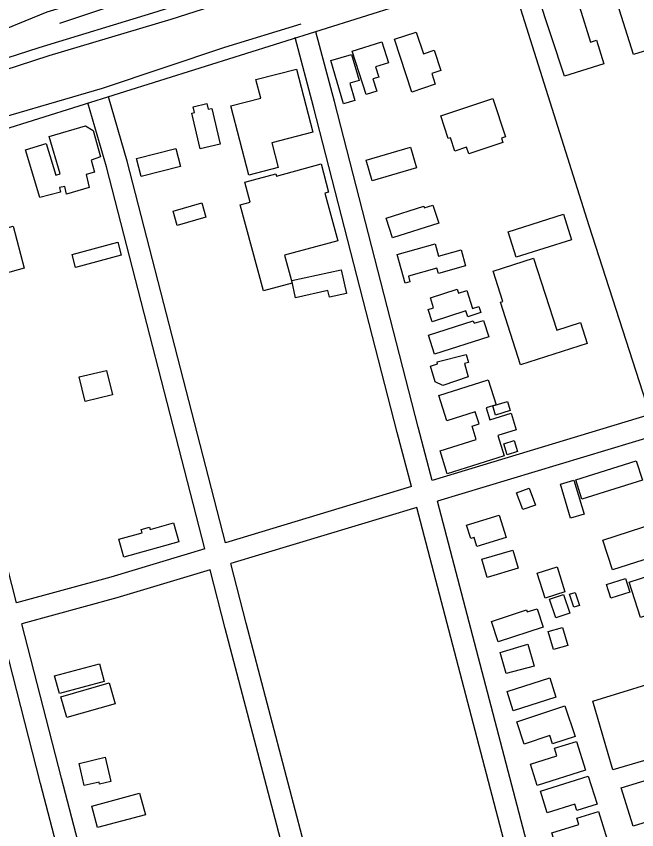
# Model space of a CAD drawing. Extents: x 3651524 to 3689615, y 505651 to 531377.
# Drawn here: x 3675805 to 3676666, y 512809 to 513939 of the extents above; entities that cross this region are included whole.
import ezdxf

# ---------------------------------------------------------------- set-up
doc = ezdxf.new("R2010")
doc.units = 0
for name, color, linetype in [('V-BLDG-OTLN', 7, 'Continuous'), ('V-RAIL-TRAK', 7, 'Continuous'), ('V-ROAD-CNTR', 7, 'Continuous'), ('V-SITE-OTLN', 7, 'Continuous'), ('V-TOPO-SHOR', 7, 'Continuous')]:
    doc.layers.add(name, color=color, linetype=linetype)

msp = doc.modelspace()

# ---------------------------------------------------------------- linework, layer by layer
at = {"layer": 'V-BLDG-OTLN'}
for points in [[(3676765.527, 513976.018), (3676777.858, 513936.858), (3676704.024, 513913.611), (3676708.159, 513900.477), (3676662.075, 513885.969), (3676634.165, 513974.617), (3676613.967, 513968.26), (3676616.144, 513961.342), (3676586.798, 513952.101), (3676602.152, 513903.334), (3676610.5, 513905.964), (3676620.879, 513872.997), (3676566.237, 513855.794), (3676528.83, 513969.733), (3676625.272, 513998.253), (3676627.498, 513988.257), (3676728.039, 514019.911), (3676743.995, 513969.237)], [(3676354.121, 513833.942), (3676329.842, 513907.15), (3676360.163, 513917.205), (3676370.19, 513886.969), (3676385.077, 513891.904), (3676394.311, 513864.052), (3676381.636, 513859.847), (3676386.649, 513844.729)], [(3676290.535, 513830.368), (3676271.136, 513890.512), (3676312.285, 513903.783), (3676321.705, 513874.568), (3676303.507, 513868.697), (3676307.994, 513854.789), (3676299.773, 513852.136), (3676305.262, 513835.118)], [(3676270.133, 513885.892), (3676280.661, 513850.009), (3676267.87, 513846.255), (3676274.888, 513822.334), (3676259.17, 513817.722), (3676241.622, 513877.523)], [(3676193.689, 513865.79), (3676216.379, 513778.03), (3676159.383, 513763.294), (3676168.249, 513729), (3676127.594, 513718.49), (3676102.719, 513814.695), (3676144.203, 513825.42), (3676137.523, 513851.268)], [(3676413.958, 513751.791), (3676407.779, 513770.444), (3676404.727, 513769.432), (3676394.295, 513800.928), (3676466.544, 513824.867), (3676484.226, 513771.501), (3676478.709, 513769.672), (3676480.677, 513763.732), (3676433.229, 513748.012), (3676430.184, 513757.167)], [(3676076.199, 513811.176), (3676087.709, 513761.637), (3676059.797, 513755.151), (3676048.283, 513804.688), (3676051.916, 513805.53), (3676050.055, 513813.544), (3676069.111, 513817.97), (3676070.975, 513809.96)], [(3675837.224, 513687.467), (3675817.256, 513753.593), (3675846.029, 513762.278), (3675859.318, 513718.263), (3675865.454, 513720.12), (3675850.071, 513772.101), (3675900.872, 513787.123), (3675911.251, 513780.288), (3675921.44, 513744.139), (3675908.507, 513739.216), (3675913.371, 513722.686), (3675901.493, 513719.287), (3675905.816, 513701.227), (3675874.307, 513691.987), (3675871.92, 513702.821), (3675864.483, 513701.275), (3675866.13, 513694.692)], [(3676360.707, 513728.568), (3676298.733, 513710.593), (3676290.443, 513739.175), (3676352.417, 513757.148)], [(3676032.706, 513730.69), (3675977.987, 513716.698), (3675971.59, 513741.721), (3676026.306, 513755.71)], [(3676148.031, 513557.597), (3676115.597, 513677.389), (3676129.417, 513681.13), (3676121.982, 513708.582), (3676165.001, 513720.229), (3676165.816, 513717.214), (3676227.889, 513734.022), (3676238.479, 513694.911), (3676233.387, 513693.531), (3676251.273, 513627.475), (3676177.16, 513607.407), (3676187.703, 513568.341)], [(3676068.02, 513660.192), (3676028.247, 513648.524), (3676022.437, 513668.32), (3676062.209, 513679.99)], [(3676391.421, 513652.006), (3676327.083, 513631.288), (3676318.252, 513658.717), (3676370.515, 513675.548), (3676371.277, 513673.178), (3676383.375, 513677)], [(3676575.938, 513628.8), (3676499.019, 513604.58), (3676487.878, 513639.964), (3676564.797, 513664.181)], [(3675800.063, 513647.484), (3675815.534, 513589.142), (3675787.161, 513581.618), (3675771.707, 513639.964)], [(3675950.356, 513607.206), (3675886.849, 513590.277), (3675882.012, 513608.42), (3675945.518, 513625.347)], [(3676428.793, 513592.309), (3676391.057, 513581.811), (3676388.96, 513589.345), (3676349.321, 513578.317), (3676351.489, 513570.518), (3676344.807, 513568.658), (3676333.772, 513608.324), (3676386.375, 513622.957), (3676391.071, 513606.067), (3676422.53, 513614.82)], [(3676588.308, 513513.739), (3676597.589, 513484.801), (3676505.145, 513455.15), (3676477.237, 513542.157), (3676480.388, 513543.169), (3676466.872, 513585.311), (3676523.257, 513603.395), (3676555.427, 513503.194)], [(3676255.729, 513587.164), (3676263.061, 513554.12), (3676239.562, 513548.907), (3676237.522, 513558.097), (3676192.485, 513548.107), (3676187.209, 513571.966)], [(3676379.832, 513548.148), (3676417.126, 513560.045), (3676418.91, 513554.451), (3676430.507, 513558.15), (3676438.495, 513533.107), (3676447.309, 513535.919), (3676449.951, 513527.637), (3676431.693, 513521.812), (3676429.129, 513529.853), (3676382.254, 513514.9), (3676376.854, 513531.831), (3676384.28, 513534.203)], [(3676461, 513493.927), (3676385.474, 513469.685), (3676376.987, 513496.124), (3676439.398, 513516.156), (3676440.512, 513512.682), (3676453.648, 513516.832)], [(3676386.369, 513431.242), (3676379.778, 513453.147), (3676389.715, 513456.233), (3676389.058, 513458.99), (3676429.551, 513469.375), (3676432.578, 513458.144), (3676427.278, 513456.952), (3676432.396, 513438.356), (3676396.953, 513426.431)], [(3675929.96, 513447.263), (3675938.129, 513413.203), (3675900.221, 513404.114), (3675892.08, 513438.18)], [(3676482.262, 513328.534), (3676403.021, 513303.893), (3676393.183, 513335.535), (3676443.539, 513351.194), (3676437.71, 513369.927), (3676447.448, 513372.954), (3676442.214, 513389.782), (3676402.501, 513377.428), (3676391.554, 513412.629), (3676460.281, 513434.002), (3676471.015, 513399.487), (3676457.338, 513395.234), (3676462.475, 513378.715), (3676491.984, 513387.894), (3676499.156, 513364.827), (3676473.464, 513356.838)], [(3676490.817, 513391.41), (3676470.31, 513385.26), (3676466.515, 513397.915), (3676487.024, 513404.059)], [(3676500.995, 513334.666), (3676486.547, 513330.271), (3676481.939, 513345.422), (3676496.39, 513349.811)], [(3676674.314, 513294.796), (3676590.403, 513268.377), (3676581.861, 513295.506), (3676665.773, 513321.924)], [(3676579.256, 513294.994), (3676593.299, 513247.46), (3676574.441, 513241.888), (3676560.4, 513289.424)], [(3676508.041, 513254), (3676499.621, 513277.328), (3676517.224, 513283.677), (3676525.643, 513260.352)], [(3676485.138, 513215.43), (3676444.579, 513202.658), (3676440.573, 513215.376), (3676435.959, 513213.924), (3676430.19, 513232.254), (3676475.369, 513246.455)], [(3676030.431, 513209.388), (3675954.001, 513188.05), (3675947.091, 513212.798), (3675979.556, 513221.862), (3675978.25, 513226.544), (3675989.473, 513229.675), (3675990.378, 513226.431), (3676023.119, 513235.572)], [(3676706.944, 513194.085), (3676632.815, 513170.286), (3676619.552, 513211.594), (3676693.686, 513235.385)], [(3676458.7, 513159.759), (3676451.239, 513184.927), (3676494.516, 513197.757), (3676501.952, 513172.583)], [(3676539.375, 513131.05), (3676528.357, 513165.551), (3676555.726, 513174.289), (3676566.742, 513139.789)], [(3676656.179, 513153.201), (3676714.925, 513172.157), (3676730.685, 513123.321), (3676671.938, 513104.365)], [(3676656.875, 513139.277), (3676630.302, 513130.911), (3676624.361, 513149.787), (3676650.932, 513158.151)], [(3676554.145, 513103.486), (3676545.306, 513129.602), (3676564.864, 513136.221), (3676573.702, 513110.103)], [(3676578.973, 513118.375), (3676573.245, 513136.555), (3676581.078, 513139.021), (3676586.803, 513120.839)], [(3676536.311, 513090.801), (3676473.833, 513070.513), (3676464.652, 513098.786), (3676513.57, 513114.668), (3676514.424, 513112.04), (3676527.998, 513116.401)], [(3676550.627, 513059.491), (3676543.629, 513084.648), (3676563.568, 513090.196), (3676570.566, 513065.039)], [(3676523.884, 513036.709), (3676485.22, 513026.225), (3676476.573, 513055.694), (3676515.256, 513067.101)], [(3675926.755, 513015.266), (3675864.34, 512998.69), (3675857.801, 513023.307), (3675920.217, 513039.881)], [(3676753.317, 512927.856), (3676633.089, 512892.769), (3676605.335, 512987.868), (3676722.798, 513023.927)], [(3675942.006, 512984.407), (3675874.91, 512965.125), (3675866.603, 512994.022), (3675933.702, 513013.302)], [(3676554.231, 512993.537), (3676495.021, 512974.587), (3676486.444, 513001.383), (3676545.658, 513020.327)], [(3676500.004, 512959.307), (3676566.687, 512981.378), (3676580.743, 512938.919), (3676549.66, 512928.63), (3676545.859, 512940.107), (3676510.261, 512928.325)], [(3676518.963, 512900.56), (3676555.323, 512912.008), (3676552.021, 512922.498), (3676582.651, 512932.142), (3676595.289, 512892.003), (3676528.297, 512870.911)], [(3675928.24, 512909.977), (3675936.026, 512876.459), (3675920.363, 512872.82), (3675919.701, 512875.666), (3675898.847, 512870.823), (3675891.722, 512901.494)], [(3676792.903, 512854.853), (3676661.454, 512814.388), (3676645.058, 512867.657), (3676710.012, 512887.651), (3676712.894, 512878.288), (3676779.388, 512898.756)], [(3676532.719, 512863.112), (3676599.105, 512883.944), (3676611.372, 512844.85), (3676583.29, 512836.038), (3676580.509, 512844.901), (3676542.201, 512832.88)], [(3675983.943, 512830.213), (3675917.332, 512812.314), (3675909.302, 512842.2), (3675975.915, 512860.093)], [(3676557.614, 512775.093), (3676548.429, 512804.99), (3676585.967, 512816.522), (3676583.26, 512825.339), (3676613.455, 512834.614), (3676625.348, 512795.905)]]:
    msp.add_lwpolyline(points, close=True, dxfattribs=at)
at = {"layer": 'V-RAIL-TRAK'}
for points in [[(3674783.219, 513551.99), (3674816.438, 513561.912), (3674849.593, 513572.036), (3674882.688, 513582.355), (3674915.721, 513592.876), (3674970.406, 513609.618), (3674991.792, 513616.164), (3675090.042, 513647.099), (3675240.689, 513694.199), (3675385.274, 513738.39), (3675554.559, 513791.192), (3675682.017, 513830.159), (3675850.325, 513884.48), (3676019.578, 513935.279), (3676131.442, 513970.998), (3676200.499, 513994.403), (3676254.957, 514014.039), (3676283.694, 514024.084), (3676328.374, 514040.989)], [(3674574.872, 513502.199), (3674636.341, 513520.365), (3674669.565, 513530.185), (3674761.77, 513559.215), (3674820.876, 513576.971), (3674842.367, 513583.429), (3674922.973, 513608.144), (3674967.803, 513622.611), (3674986.467, 513628.632), (3675050.463, 513649.114), (3675128.553, 513673.369), (3675277.17, 513718.998), (3675430.84, 513767.05), (3675573.444, 513812.78), (3675690.829, 513848.909), (3675836.456, 513895.589), (3675994.142, 513944.073), (3676112.045, 513981.195), (3676155.363, 513994.003), (3676217.294, 514011.01)]]:
    msp.add_lwpolyline(points, dxfattribs=at)
at = {"layer": 'V-ROAD-CNTR'}
for points in [[(3675422.103, 513669.303), (3675779.504, 513779.779), (3676340.296, 513955.502), (3676844.321, 514109.291), (3677062.951, 514181.638), (3677688.666, 514378.339)], [(3677353.781, 511298.124), (3677234.15, 511670.31), (3677038.04, 512282.527), (3676777.915, 513098.523), (3676600.367, 513647.902), (3676489.19, 514000.933)], [(3676382.249, 513294.559), (3676362.888, 513368.593), (3676246.635, 513820.952), (3676220.759, 513917.392)], [(3676353.505, 513285.899), (3676333.848, 513361.065), (3676217.62, 513813.33), (3676191.783, 513909.618)], [(3676095.022, 513208.022), (3675958.721, 513738.065), (3675932.751, 513827.469)], [(3676066.273, 513199.361), (3675929.783, 513730.144), (3675903.941, 513819.101)], [(3675804.93, 513124.542), (3675705.351, 513513.948), (3675650.575, 513738.968)], [(3676685.361, 513385.884), (3676382.248, 513294.56)], [(3676694.015, 513357.16), (3676389.844, 513265.516)], [(3676353.505, 513285.9), (3676095.022, 513208.022)], [(3676556.157, 512627.287), (3676521.113, 512763.552), (3676389.844, 513265.516)], [(3676361.1, 513256.856), (3676102.5, 513178.943)], [(3676527.415, 512618.603), (3676492.073, 512756.02), (3676361.1, 513256.856)], [(3676066.273, 513199.361), (3675935.973, 513160.103), (3675804.93, 513124.543)], [(3676073.751, 513170.282), (3675944.231, 513131.259), (3675812.363, 513095.475)], [(3676240.922, 512532.033), (3676094.703, 513088.803), (3676073.751, 513170.282)], [(3676269.659, 512540.716), (3676123.739, 513096.349), (3676102.5, 513178.943)], [(3675977.603, 512458.102), (3675867.164, 512881.173), (3675812.363, 513095.474)], [(3675948.666, 512450.175), (3675838.118, 512873.669), (3675783.407, 513087.616)]]:
    msp.add_lwpolyline(points, dxfattribs=at)
at = {"layer": 'V-SITE-OTLN'}
msp.add_lwpolyline([(3676264.918, 515078.7), (3676306.321, 514992.311), (3676365.793, 514825.28), (3676445.939, 514573.544), (3676504.604, 514358.32), (3676553.512, 514200.169), (3676328.048, 514129.626), (3676169.17, 514077.382), (3676156.342, 514070.904), (3676152.135, 514059.593), (3676148.598, 514048.269), (3676140.377, 514037.026), (3676068.312, 514011.448), (3675846.932, 513944.856), (3675667.615, 513871.533), (3675507.922, 513810.599), (3675343.591, 513752.421), (3675062.884, 513661.377), (3674968.012, 513621.571), (3674884.886, 513586.691), (3674650.707, 513515.621)], dxfattribs=at)
at = {"layer": 'V-TOPO-SHOR'}
for points in [[(3676554.432, 514188.912), (3676238.849, 514092.436), (3676180.311, 514074.67), (3676174.233, 514071.426), (3676171.456, 514065.446), (3676163.745, 514044.822), (3676104.247, 514009.669), (3675864.549, 513928.971)], [(3675009.011, 513562.195), (3675216.142, 513626.09), (3675453.421, 513698.307), (3675670.062, 513765.354), (3675924.41, 513839.287), (3676094.269, 513896.091), (3676200.187, 513928.859)]]:
    msp.add_lwpolyline(points, dxfattribs=at)

doc.saveas('drawing.dxf')
